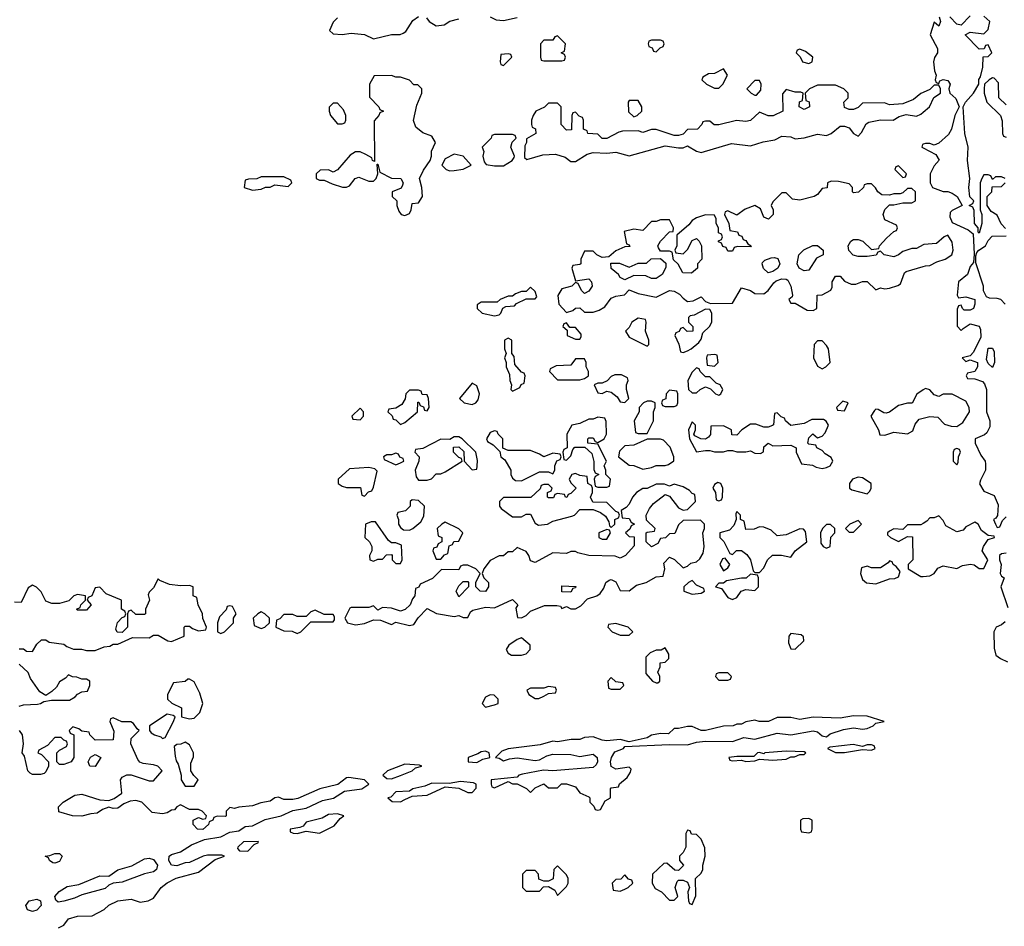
# Model space of a CAD drawing. Header units: inches. Extents: x 2601469 to 2753575, y 449403 to 582909.
# Tile 284 of 350: x 2655973 to 2660362, y 531537 to 535578. Entities that reach past the tile are written whole.
import ezdxf

# ---------------------------------------------------------------- set-up
doc = ezdxf.new("R2010")
doc.units = ezdxf.units.IN
doc.header["$MEASUREMENT"] = 0
doc.layers.add('C6553', color=7, linetype='Continuous')
doc.layers.add('C6563', color=7, linetype='Continuous')

msp = doc.modelspace()

# ---------------------------------------------------------------- linework, layer by layer
at = {"layer": 'C6553', "color": 4, "elevation": 12}
for points in [[(2657390, 535586), (2657370, 535566), (2657354, 535530), (2657370, 535514), (2657410, 535512), (2657450, 535518), (2657510, 535511.3), (2657550, 535492), (2657630, 535511.3), (2657668.4, 535511.6), (2657682, 535518), (2657694.6, 535525.4), (2657725.6, 535574.4), (2657750, 535592)], [(2657786, 535586), (2657798, 535570), (2657830, 535551), (2657864.7, 535555.3), (2657890, 535571.3), (2657930, 535581)], [(2658070, 535591), (2658097.3, 535577.3), (2658130, 535573.4), (2658190, 535587.3)], [(2660000, 535253), (2659990, 535248.7), (2659957.3, 535222.7), (2659910, 535202), (2659850, 535198), (2659827.3, 535207.3), (2659730, 535206), (2659710, 535186), (2659690, 535178), (2659670, 535178), (2659650, 535186), (2659646, 535210), (2659666, 535230), (2659666, 535250), (2659646, 535270), (2659610, 535286), (2659530, 535286), (2659494, 535270), (2659474, 535250), (2659478, 535218), (2659491.6, 535211.6), (2659494, 535190), (2659470, 535178), (2659448, 535190), (2659448.4, 535211.6), (2659462, 535218), (2659466, 535250), (2659455.3, 535255.3), (2659430, 535255.3), (2659390, 535266), (2659372.7, 535247.3), (2659374, 535170), (2659331, 535149), (2659308.9, 535148.9), (2659270, 535166), (2659230, 535129), (2659210, 535124), (2659168.9, 535128.9), (2659090, 535108.7), (2659068.9, 535108.9), (2659050, 535126), (2659030, 535126), (2659018, 535122), (2659014, 535110), (2658994, 535090), (2658950, 535088), (2658930, 535068), (2658910, 535062), (2658890, 535062), (2658810, 535088), (2658790, 535088), (2658750, 535075.3), (2658730, 535082), (2658659.6, 535080.4), (2658643.6, 535076.4), (2658590, 535048), (2658570, 535048), (2658550, 535068), (2658506, 535070), (2658502, 535082), (2658486, 535090), (2658486, 535130), (2658482, 535142), (2658467.3, 535147.3), (2658450, 535166), (2658438, 535162), (2658434, 535150), (2658432.7, 535087.3), (2658410, 535086), (2658386, 535110), (2658386, 535190), (2658370, 535206), (2658330, 535206), (2658311.6, 535188.4), (2658274, 535170), (2658262, 535150), (2658254, 535130), (2658254, 535110), (2658258, 535098), (2658271.6, 535091.6), (2658274, 535070), (2658232.7, 535047.3), (2658232, 535030), (2658224.7, 535015.3), (2658223.6, 534963.6), (2658234, 534954), (2658304.7, 534975.3), (2658362, 534978), (2658404.9, 534964.9), (2658430, 534946), (2658450, 534946), (2658502, 534978), (2658530, 534986), (2658590, 534982.8), (2658630, 534987.3), (2658690, 534971.3), (2658850, 535016), (2658910, 535006), (2658930, 535006), (2658950, 535016), (2658990, 534991), (2659010, 534986), (2659145.4, 535025.4), (2659230, 535014.8), (2659287.2, 535032.8), (2659338.4, 535041.6), (2659370, 535058), (2659410, 535056), (2659430, 535046.8), (2659470, 535050.8), (2659530, 535066.8), (2659570, 535061), (2659590, 535070.8), (2659630, 535103), (2659650, 535103.8), (2659670, 535096.3), (2659690, 535071), (2659710, 535058), (2659725.6, 535074.4), (2659746.3, 535113.7), (2659758.6, 535121.4), (2659810, 535131), (2659866, 535130), (2659894, 535146), (2659925.2, 535154.8), (2659970, 535148), (2659990, 535156), (2660000, 535164.8)], [(2660000, 535022.7), (2659998, 535022), (2659994, 535010), (2660000, 535006.8)], [(2660000, 534574.4), (2659970, 534558), (2659950, 534558), (2659910, 534544), (2659890.6, 534529.4), (2659870, 534521.2), (2659826, 534530), (2659810, 534546), (2659798, 534542), (2659791.1, 534528.9), (2659750, 534522), (2659710, 534522), (2659688.4, 534528.4), (2659668.4, 534548.4), (2659666, 534570), (2659678, 534590), (2659690, 534598), (2659710, 534598), (2659731, 534591), (2659770, 534554), (2659802, 534558), (2659806, 534570), (2659836.4, 534603.6), (2659870, 534634), (2659882, 534638), (2659886, 534650), (2659882, 534662), (2659830, 534686), (2659822, 534710), (2659829, 534731), (2659850, 534752), (2659870, 534752), (2659910, 534762), (2659950, 534762), (2659966, 534770), (2659966, 534810), (2659950, 534826), (2659930, 534826), (2659910, 534806), (2659898, 534802), (2659870, 534802), (2659850, 534795.3), (2659816.4, 534796.4), (2659798, 534810), (2659788.4, 534828.4), (2659770, 534846), (2659750, 534846), (2659738, 534842), (2659734, 534830), (2659711.6, 534808.4), (2659690, 534806), (2659686, 534810), (2659686, 534830), (2659670, 534846), (2659623.6, 534856.4), (2659590, 534858), (2659574, 534850), (2659572, 534828), (2659550, 534826), (2659530, 534798), (2659514, 534790), (2659450, 534774), (2659418, 534778), (2659390, 534806), (2659370, 534806), (2659330, 534766), (2659322, 534750), (2659332, 534730), (2659331.3, 534710), (2659311.1, 534688.9), (2659290, 534698), (2659275.3, 534735.3), (2659250, 534749), (2659206.4, 534733.6), (2659170, 534706), (2659130, 534726), (2659118, 534722), (2659114, 534710), (2659134, 534670), (2659138, 534638), (2659172.7, 534632.7), (2659178, 534618), (2659192.7, 534612.7), (2659198, 534598), (2659210, 534594), (2659218, 534578), (2659234, 534570), (2659230, 534566), (2659172.7, 534567.3), (2659158, 534562), (2659150, 534546), (2659130, 534546), (2659122, 534562), (2659107.3, 534567.3), (2659102, 534582), (2659087.3, 534587.3), (2659087.3, 534592.7), (2659102, 534598), (2659106, 534610), (2659102, 534622), (2659088, 534628), (2659088, 534650), (2659078, 534670), (2659078, 534690), (2659070, 534706), (2659030, 534708), (2658990, 534695.3), (2658970, 534682), (2658956.3, 534663.7), (2658902, 534618), (2658902, 534570), (2658894, 534550), (2658898, 534538), (2658930, 534534), (2658950, 534554), (2658970, 534594), (2658990, 534602), (2659002, 534590), (2659012, 534570), (2659014, 534510), (2658994, 534490), (2658994, 534470), (2658967.3, 534447.3), (2658928.9, 534448.9), (2658908.4, 534488.4), (2658887.3, 534507.3), (2658882, 534542), (2658870, 534546), (2658830, 534546), (2658820.4, 534560.4), (2658818, 534570), (2658828.9, 534591.1), (2658870, 534632), (2658886, 534634), (2658888, 534650), (2658870, 534686), (2658830, 534686), (2658810, 534678), (2658790, 534678), (2658750, 534638), (2658710, 534644), (2658666.8, 534633.2), (2658678, 534578), (2658690, 534574), (2658692.7, 534567.3), (2658670, 534566), (2658630, 534548), (2658599.6, 534520.4), (2658570, 534518), (2658546, 534530), (2658530, 534546), (2658490, 534546), (2658474, 534510), (2658474, 534490), (2658470, 534486), (2658438, 534482), (2658434, 534470), (2658450, 534414), (2658510, 534422), (2658522, 534410), (2658524.7, 534390), (2658510, 534368), (2658490, 534358), (2658478, 534370), (2658462, 534402), (2658450, 534406), (2658434, 534390), (2658390, 534378), (2658371.1, 534348.9), (2658376, 534310), (2658410, 534272), (2658439, 534281), (2658450, 534291.3), (2658470, 534294), (2658490, 534274), (2658530, 534274), (2658556.4, 534283.6), (2658582, 534298), (2658610, 534336), (2658630, 534344.9), (2658668.9, 534351.1), (2658690, 534374), (2658730, 534358), (2658810, 534341), (2658870, 534371.3), (2658890, 534367.7), (2658914.6, 534354.6), (2658930, 534336), (2658950, 534322), (2658974.6, 534325.4), (2659010, 534342), (2659030, 534322), (2659052.7, 534312.7), (2659150, 534314), (2659190, 534382), (2659230, 534371.3), (2659250, 534358), (2659290, 534356), (2659310, 534371.3), (2659334.5, 534405.5), (2659345.6, 534414.4), (2659370, 534422.8), (2659390, 534421), (2659396.3, 534416.3), (2659410.5, 534390.5), (2659418, 534350), (2659416.9, 534343.1), (2659402, 534330), (2659410, 534314), (2659430, 534314), (2659483.6, 534283.6), (2659510, 534282), (2659526, 534290), (2659528, 534350), (2659550, 534352), (2659588.4, 534371.6), (2659594.6, 534385.4), (2659595.3, 534410), (2659610, 534434), (2659630, 534434), (2659650, 534412), (2659679.6, 534399.6), (2659700.4, 534399.6), (2659730, 534411.3), (2659751, 534411), (2659790, 534374), (2659810, 534382), (2659830, 534378), (2659850, 534381), (2659887.2, 534392.8), (2659898.9, 534401.1), (2659917.2, 534450), (2659923.9, 534456.1), (2660000, 534478.1)], [(2660000, 533927.3), (2659971.6, 533908.4), (2659951.6, 533868.4), (2659930, 533868.7), (2659890, 533858), (2659850, 533828.7), (2659835.3, 533824.7), (2659825.6, 533825.6), (2659800.4, 533840.4), (2659790, 533842), (2659784, 533836), (2659767.3, 533810), (2659800.5, 533750), (2659807.7, 533727.7), (2659830, 533726), (2659870, 533738.8), (2659930, 533732), (2659954, 533746), (2659964.7, 533775.3), (2659983.2, 533796.8), (2660000, 533801)], [(2660000, 533332.4), (2659990, 533326), (2659930, 533326), (2659910, 533306), (2659870, 533308), (2659850, 533298), (2659842, 533290), (2659842, 533282), (2659854, 533270), (2659890, 533252), (2659930, 533274), (2659952.7, 533272.7), (2659954, 533170), (2659934, 533150), (2659934, 533130), (2659990, 533096), (2660000, 533096.7)], [(2655970, 532774), (2655990, 532774), (2656003.6, 532763.6), (2656030, 532762), (2656050, 532794), (2656070, 532814), (2656090, 532814), (2656103.6, 532803.6), (2656170, 532794), (2656183.6, 532783.6), (2656212.7, 532772.7), (2656248.4, 532771.6), (2656270, 532766), (2656310, 532766.8), (2656350, 532782), (2656374.6, 532785.4), (2656390, 532794), (2656410, 532794), (2656476.4, 532823.6), (2656550, 532822), (2656570, 532834), (2656590, 532834), (2656634, 532810), (2656650, 532806), (2656706, 532830), (2656706, 532870), (2656710, 532874), (2656730, 532874), (2656743.6, 532863.6), (2656770, 532854), (2656802, 532858), (2656806, 532870), (2656788.7, 532908.7), (2656788, 532930), (2656768, 532970), (2656762, 533002), (2656746, 533010), (2656746, 533050), (2656730, 533055.3), (2656690, 533054), (2656640.9, 533060.9), (2656598, 533078), (2656590, 533086), (2656570, 533046), (2656550, 533026), (2656545.4, 533014.6), (2656552, 532990), (2656534, 532950), (2656534, 532930), (2656530, 532926), (2656490, 532926), (2656470, 532946), (2656458, 532942), (2656454, 532930), (2656454, 532870), (2656430, 532846), (2656407.3, 532847.3), (2656402, 532862), (2656409.1, 532890.9), (2656430, 532914), (2656442, 532918), (2656446, 532930), (2656442, 532942), (2656426, 532950), (2656426, 532990), (2656359, 533019), (2656330, 533048), (2656310, 533046), (2656294, 533010), (2656278, 533002), (2656274, 532990), (2656292, 532970), (2656270, 532946), (2656230, 532946), (2656226, 532950), (2656242, 532958), (2656246, 532970), (2656266, 532990), (2656266, 533010), (2656230, 533015.3), (2656214, 533010), (2656192, 532988), (2656150, 532975.3), (2656116.4, 532976.4), (2656090, 532986), (2656068.4, 533028.4), (2656048.4, 533048.4), (2656030, 533058), (2656010, 533046), (2655979.6, 532980.4), (2655950, 532982)], [(2655970, 532518.8), (2655990, 532524), (2656052.5, 532527.5), (2656066, 532530), (2656080.4, 532539.6), (2656114.6, 532545.4), (2656195.5, 532544.5), (2656220.4, 532559.6), (2656230, 532572), (2656250, 532582), (2656275.3, 532584.7), (2656286, 532610), (2656286, 532630), (2656270, 532638), (2656250, 532638), (2656227.3, 532647.3), (2656208.4, 532648.4), (2656190, 532658), (2656176.9, 532643.1), (2656150, 532626), (2656136.9, 532603.1), (2656116.9, 532583.1), (2656090, 532566), (2656062, 532582), (2656021.2, 532641.2), (2656010, 532668), (2655970, 532706)], [(2656146, 531530), (2656170, 531542), (2656190, 531571), (2656230, 531582), (2656296.4, 531583.6), (2656350, 531612), (2656370, 531631.3), (2656410, 531651), (2656470, 531658), (2656510, 531644.7), (2656546, 531650), (2656570, 531662), (2656604, 531710), (2656630, 531731), (2656670, 531751.3), (2656770, 531778), (2656844.7, 531835.3), (2656886, 531850), (2656874.6, 531854.6), (2656810, 531854.7), (2656791.3, 531850), (2656730, 531820.7), (2656710, 531819.6), (2656673.4, 531806.6), (2656649.3, 531810), (2656638.4, 531830), (2656639.5, 531850), (2656650, 531857), (2656690, 531868.2), (2656739.5, 531900.5), (2656796.6, 531923.4), (2656870, 531936.3), (2656910, 531957.3), (2656950, 531962.8), (2656978, 531982), (2657010, 531985.5), (2657067.2, 532012.8), (2657139, 532030), (2657190, 532052.7), (2657250, 532063.8), (2657322.6, 532097.4), (2657372, 532108), (2657421, 532139), (2657498, 532150), (2657529, 532170), (2657509.3, 532189.3), (2657439.6, 532200.4), (2657430, 532198), (2657390.8, 532169.2), (2657311, 532150), (2657212.8, 532107.2), (2657190, 532102), (2657150, 532102.7), (2657126.8, 532113.2), (2657110, 532109), (2657090, 532095.3), (2657047.3, 532087.3), (2657010, 532074), (2656950, 532068.7), (2656930, 532062), (2656910, 532066), (2656894, 532050), (2656894, 532030), (2656890, 532026), (2656852.7, 532027.3), (2656838, 532022), (2656834, 532010), (2656818, 532002), (2656814, 531990), (2656790, 531969), (2656766, 531970), (2656746, 531990), (2656746, 532010), (2656770, 532022), (2656790, 532014), (2656802, 532018), (2656806, 532030), (2656786, 532050), (2656770, 532058), (2656730, 532058), (2656690, 532078), (2656674, 532070), (2656663.6, 532056.4), (2656650, 532054), (2656630, 532042), (2656610, 532039), (2656564, 532044), (2656518, 532090), (2656490, 532098), (2656465.4, 532094.6), (2656436.9, 532083.1), (2656410, 532064), (2656390, 532062), (2656370, 532068.7), (2656342, 532058), (2656318.8, 532041.2), (2656290, 532039), (2656250, 532028), (2656208.9, 532028.9), (2656147.3, 532047.3), (2656146, 532070), (2656166, 532090), (2656218, 532122), (2656250, 532126), (2656330, 532101), (2656370, 532098), (2656394, 532106), (2656428.7, 532130), (2656422, 532190), (2656430, 532202), (2656450, 532212), (2656470, 532212), (2656550, 532184.7), (2656570, 532184.7), (2656608, 532230), (2656588, 532250), (2656570, 532257.2), (2656523.1, 532263.1), (2656508.7, 532268.7), (2656500.2, 532280.2), (2656468, 532350), (2656470, 532374), (2656506, 532410), (2656496.4, 532416.4), (2656480.4, 532440.4), (2656468.4, 532448.4), (2656428.4, 532448.4), (2656390, 532466), (2656378, 532462), (2656374, 532450), (2656392.7, 532407.3), (2656390, 532368), (2656310, 532366), (2656286, 532390), (2656282, 532402), (2656250, 532406), (2656236.4, 532416.4), (2656210, 532426), (2656194, 532410), (2656198, 532398), (2656214, 532390), (2656214, 532290), (2656202, 532270), (2656170, 532258), (2656150, 532258), (2656138, 532270), (2656138, 532310), (2656150, 532322), (2656182, 532338), (2656186, 532350), (2656182, 532362), (2656170, 532366), (2656158, 532378), (2656130, 532378), (2656096.9, 532343.1), (2656058, 532322), (2656054, 532310), (2656070, 532302), (2656102, 532270), (2656102, 532250), (2656090, 532226), (2656082, 532218), (2656066.4, 532213.6), (2656030, 532213.2), (2656019.3, 532219.3), (2656009.5, 532229.5), (2655994.6, 532294.6), (2655984, 532310), (2655989.2, 532350.8), (2655986, 532390), (2655972.7, 532410)]]:
    msp.add_lwpolyline(points, dxfattribs=at)
for points in [[(2658370, 535506), (2658358, 535502), (2658350, 535486), (2658310, 535486), (2658294, 535470), (2658294, 535410), (2658298, 535398), (2658310, 535394), (2658390, 535394), (2658402, 535398), (2658406, 535410), (2658402, 535422), (2658386, 535430), (2658402, 535438), (2658406, 535470)], [(2658830, 535486), (2658790, 535486), (2658778, 535482), (2658774, 535470), (2658778, 535458), (2658792.7, 535452.7), (2658798, 535438), (2658810, 535434), (2658827.3, 535452.7), (2658842, 535458), (2658846, 535470), (2658842, 535482)], [(2658150, 535426), (2658118, 535422), (2658114, 535390), (2658118, 535378), (2658130, 535374), (2658166, 535410), (2658162, 535422)], [(2659450, 535446), (2659438, 535442), (2659434, 535430), (2659452, 535412), (2659462, 535390), (2659490, 535382), (2659506, 535390), (2659508, 535410), (2659476.4, 535436.4)], [(2659110, 535358), (2659070, 535338), (2659043.6, 535336.4), (2659018, 535322), (2659014, 535310), (2659034, 535290), (2659058, 535278), (2659070, 535272), (2659090, 535272), (2659108, 535290), (2659128, 535330)], [(2657630, 535328.7), (2657552.7, 535327.3), (2657532, 535290), (2657532.7, 535232.7), (2657574, 535190), (2657578, 535178), (2657594, 535170), (2657578, 535162), (2657574, 535150), (2657552.7, 535127.3), (2657554, 534946), (2657546, 534950), (2657542, 534962), (2657516.4, 534976.4), (2657490, 534988), (2657470, 534988), (2657445.4, 534974.6), (2657390, 534908), (2657370, 534898), (2657350, 534908), (2657312.7, 534907.3), (2657294, 534890), (2657294, 534870), (2657310, 534862), (2657330, 534862), (2657365.4, 534845.4), (2657411.6, 534831.6), (2657430, 534831.3), (2657443.1, 534836.9), (2657468, 534870), (2657484.7, 534875.3), (2657530, 534858), (2657550, 534858), (2657562, 534870), (2657568.7, 534890), (2657566, 534934), (2657570, 534934), (2657578, 534898), (2657630, 534871.3), (2657672, 534870), (2657682, 534850), (2657679.6, 534840.4), (2657672.7, 534827.3), (2657634, 534810), (2657634, 534790), (2657654, 534770), (2657654, 534750), (2657663.6, 534723.6), (2657674, 534710), (2657690, 534704.7), (2657710, 534714), (2657718, 534730), (2657722, 534758), (2657750, 534762), (2657768, 534790), (2657766, 534830), (2657755.3, 534870), (2657772.5, 534907.5), (2657802, 534950), (2657808.7, 534970), (2657808.9, 534991.1), (2657826, 535030), (2657810, 535058), (2657770, 535074), (2657739, 535099), (2657729.1, 535129.1), (2657743.1, 535196.9), (2657766, 535250), (2657766, 535270), (2657747.3, 535287.3), (2657730, 535288), (2657710, 535308), (2657670, 535322), (2657650, 535322)], [(2659270, 535306), (2659250, 535306), (2659214, 535270), (2659234, 535250), (2659250, 535242), (2659258, 535242), (2659276.4, 535263.6), (2659278, 535290)], [(2657390, 535206), (2657370, 535206), (2657352.7, 535187.3), (2657352, 535170), (2657358, 535150), (2657390, 535114), (2657410, 535114), (2657422, 535118), (2657426, 535130), (2657426, 535150), (2657416.4, 535176.4)], [(2658730, 535218), (2658690, 535218), (2658684.7, 535210), (2658687.1, 535167.1), (2658710, 535144.7), (2658726, 535150), (2658746, 535170), (2658746, 535190)], [(2658170, 535066), (2658090, 535066), (2658078, 535062), (2658074, 535050), (2658034, 535010), (2658042, 534990), (2658038, 534970), (2658043.6, 534943.6), (2658052.7, 534932.7), (2658090, 534926), (2658130, 534926), (2658168, 534950), (2658176.4, 534963.6), (2658178, 534970), (2658162, 535010), (2658168, 535032), (2658186, 535050), (2658182, 535062)], [(2657910, 534978), (2657870, 534958), (2657854, 534930), (2657874, 534910), (2657890, 534904.7), (2657910, 534906), (2657950, 534912), (2657986, 534930), (2657950, 534968.7)], [(2659890, 534926), (2659878, 534922), (2659874, 534910), (2659910, 534874), (2659922, 534878), (2659926, 534890)], [(2657150, 534878), (2657050, 534878), (2657030, 534868), (2656992.7, 534867.3), (2656978, 534862), (2656974, 534830), (2657010, 534818), (2657050, 534822), (2657068.4, 534831.6), (2657090, 534832), (2657110, 534842), (2657170, 534834), (2657186, 534850), (2657182, 534862)], [(2659470, 534459), (2659448, 534470), (2659438, 534490), (2659446, 534530), (2659468.4, 534551.6), (2659508.4, 534571.6), (2659530, 534572), (2659554, 534550), (2659554, 534530), (2659525.4, 534514.6), (2659490, 534462)], [(2658790, 534424), (2658763.6, 534436.4), (2658710, 534438), (2658670, 534418), (2658650, 534428.7), (2658642, 534442), (2658608.9, 534468.9), (2658608, 534492), (2658647.3, 534492.7), (2658690, 534474), (2658730, 534492), (2658767.3, 534492.7), (2658788.4, 534511.6), (2658830, 534514), (2658852.7, 534492.7), (2658852.7, 534472.7), (2658837.3, 534442.7), (2658810, 534424)], [(2659310, 534449), (2659289.1, 534469.1), (2659282, 534490), (2659284, 534496), (2659294.6, 534505.4), (2659323.1, 534516.9), (2659338, 534518), (2659352.7, 534512.7), (2659362, 534490), (2659352, 534470), (2659330, 534455.3)], [(2658250, 534386), (2658230, 534366), (2658210, 534366), (2658183.6, 534356.4), (2658170, 534346), (2658150, 534346), (2658114, 534330), (2658102, 534318), (2658030, 534318), (2658012.7, 534307.3), (2658012, 534290), (2658034, 534270), (2658090, 534258), (2658110, 534262), (2658118, 534270), (2658127.3, 534292.7), (2658140.4, 534299.6), (2658178, 534302), (2658187.3, 534312.7), (2658230, 534334), (2658270, 534334), (2658278, 534342), (2658270, 534366)], [(2659030, 534288), (2658979.6, 534260.4), (2658962, 534258), (2658954, 534250), (2658954, 534230), (2658974, 534210), (2658974, 534190), (2658948, 534188), (2658930, 534206), (2658918, 534202), (2658912.7, 534187.3), (2658898, 534182), (2658894, 534170), (2658911.6, 534131.6), (2658918, 534098), (2658930, 534094), (2658950, 534102), (2658966, 534110), (2659000.4, 534139.6), (2659010, 534154), (2659018, 534182), (2659048, 534210), (2659058, 534230), (2659058, 534270), (2659050, 534286)], [(2658730, 534248), (2658702, 534230), (2658690, 534206), (2658674, 534190), (2658690, 534162), (2658770, 534122), (2658778, 534130), (2658778, 534150), (2658762, 534190), (2658766, 534230), (2658762, 534242)], [(2658410, 534226), (2658398, 534222), (2658394, 534210), (2658414, 534194), (2658414, 534170), (2658450, 534154), (2658470, 534154), (2658476.4, 534163.6), (2658476.4, 534176.4), (2658450, 534206), (2658426, 534206)], [(2658150, 534158), (2658134, 534150), (2658134, 534110), (2658142, 534090), (2658134, 534070), (2658142, 534050), (2658142, 534030), (2658156.9, 533996.9), (2658158, 533970), (2658164.7, 533950), (2658162, 533930), (2658170, 533922), (2658202, 533938), (2658208, 533952), (2658222, 533958), (2658226, 533990), (2658222, 534002), (2658210, 534006), (2658180.4, 534040.4), (2658176.4, 534076.4), (2658166, 534090), (2658166, 534150)], [(2659550, 534146), (2659530, 534146), (2659514, 534130), (2659512, 534070), (2659530, 534034), (2659550, 534022), (2659566, 534030), (2659586, 534050), (2659578, 534110), (2659570, 534126)], [(2658490, 534066), (2658450, 534066), (2658430, 534038), (2658364.7, 534035.3), (2658338, 534022), (2658334, 534010), (2658370, 533972), (2658470, 533972), (2658490, 533978), (2658508, 533990), (2658508, 534010), (2658498, 534030), (2658498, 534050)], [(2659070, 534086), (2659038, 534082), (2659034, 534070), (2659038, 534038), (2659070, 534034), (2659086, 534050), (2659082, 534082)], [(2658990, 534026), (2658970, 534006), (2658952, 533970), (2658954, 533930), (2658970, 533914), (2658990, 533914), (2659006, 533930), (2659030, 533942), (2659052.7, 533932.7), (2659074, 533910), (2659090, 533904.7), (2659098, 533910), (2659108, 533930), (2659095.3, 533950), (2659078, 533958), (2659050, 533986), (2659030, 533986), (2659006, 534010), (2659002, 534022)], [(2658655.3, 533995.3), (2658625.4, 533994.6), (2658610, 533988), (2658591.3, 533968.7), (2658570, 533958), (2658550, 533958), (2658534, 533950), (2658550, 533914), (2658570, 533912), (2658590, 533922), (2658610, 533918), (2658636.9, 533896.9), (2658650, 533874), (2658670, 533872), (2658688, 533890), (2658678, 533930), (2658678, 533950), (2658686, 533970), (2658682, 533982)], [(2657990, 533958), (2657934, 533890), (2657954, 533870), (2657990, 533862), (2658006, 533870), (2658016.4, 533883.6), (2658022, 533910), (2658010, 533946)], [(2657750, 533926), (2657710, 533926), (2657694, 533910), (2657691.6, 533888.4), (2657676.9, 533863.1), (2657650, 533846), (2657618, 533842), (2657614, 533830), (2657632.7, 533812.7), (2657638, 533798), (2657650, 533794), (2657670, 533774), (2657690, 533782), (2657746, 533830), (2657747.3, 533872.7), (2657752.7, 533872.7), (2657758, 533858), (2657772.7, 533852.7), (2657778, 533838), (2657790, 533834), (2657798, 533850), (2657795.3, 533890), (2657790, 533906), (2657767.3, 533907.3), (2657762, 533922)], [(2658870, 533926), (2658854, 533910), (2658852.7, 533887.3), (2658838, 533882), (2658834, 533870), (2658838, 533858), (2658850, 533854), (2658890, 533854), (2658902, 533858), (2658906, 533870), (2658906, 533910), (2658902, 533922)], [(2657490, 533846), (2657454, 533810), (2657458, 533798), (2657490, 533794), (2657506, 533810), (2657506, 533830)], [(2658790, 533878), (2658770, 533878), (2658754, 533870), (2658734, 533850), (2658734, 533830), (2658712, 533790), (2658718, 533738), (2658730, 533734), (2658770, 533734), (2658798, 533790), (2658798, 533830), (2658806, 533850), (2658806, 533870)], [(2659642, 533878), (2659614, 533850), (2659618, 533838), (2659650, 533834), (2659666, 533870)], [(2658550, 533806), (2658530, 533798), (2658510, 533798), (2658470, 533778), (2658434, 533770), (2658412, 533730), (2658414, 533670), (2658398, 533662), (2658394, 533650), (2658398, 533618), (2658410, 533614), (2658430, 533634), (2658438, 533662), (2658448, 533672), (2658492.7, 533672.7), (2658524, 533644), (2658531.6, 533608.4), (2658532.7, 533572.7), (2658538, 533558), (2658554, 533550), (2658538, 533542), (2658534, 533530), (2658538, 533498), (2658550, 533494), (2658590, 533494), (2658602, 533498), (2658606, 533530), (2658586, 533550), (2658586, 533570), (2658578, 533590), (2658588, 533610), (2658550, 533686), (2658506, 533690), (2658506, 533710), (2658510, 533714), (2658530, 533714), (2658538, 533698), (2658550, 533694), (2658578, 533710), (2658588, 533730), (2658587.3, 533787.3), (2658582, 533802)], [(2659350, 533826), (2659338, 533822), (2659332.7, 533772.7), (2659328.4, 533768.4), (2659310, 533762), (2659290, 533762), (2659254.6, 533774.6), (2659230, 533775.3), (2659192, 533750), (2659170, 533726), (2659147.3, 533727.3), (2659146, 533750), (2659110, 533768), (2659054, 533766), (2659051.6, 533728.4), (2659043.6, 533716.4), (2659030, 533708), (2659008.9, 533708.9), (2658983.1, 533723.1), (2658978, 533730), (2658986, 533750), (2658986, 533770), (2658970, 533786), (2658954, 533750), (2658958, 533710), (2658990, 533651.3), (2659030, 533658), (2659050, 533658), (2659070, 533651.3), (2659110, 533651.3), (2659130, 533658), (2659150, 533658), (2659170, 533651.3), (2659210, 533651.3), (2659230, 533656), (2659250, 533646), (2659275.3, 533644.7), (2659288, 533652), (2659290, 533674), (2659309, 533691), (2659330, 533678), (2659410, 533682), (2659434, 533670), (2659434, 533650), (2659458, 533598), (2659507.3, 533592.7), (2659523.6, 533583.6), (2659550, 533578), (2659570, 533582), (2659586, 533590), (2659598, 533610), (2659590, 533626), (2659563.1, 533643.1), (2659550, 533658), (2659526, 533670), (2659522, 533682), (2659490, 533686), (2659486, 533690), (2659490, 533714), (2659508.4, 533731.6), (2659530, 533714), (2659550, 533722), (2659563.1, 533736.9), (2659578, 533770), (2659568.4, 533788.4), (2659555.3, 533795.3), (2659504.7, 533795.3), (2659470, 533778), (2659410, 533769), (2659386, 533790), (2659382, 533802), (2659367.3, 533807.3)], [(2657930, 533718), (2657910, 533718), (2657890, 533706), (2657850, 533708), (2657770, 533666), (2657738, 533662), (2657734, 533650), (2657754, 533630), (2657752, 533610), (2657736, 533570), (2657739.8, 533539.8), (2657750, 533524.7), (2657790, 533524.7), (2657808.4, 533531.6), (2657830, 533554), (2657850, 533554), (2657870, 533562), (2657946, 533610), (2657942, 533622), (2657930, 533626), (2657906, 533650), (2657907.3, 533672.7), (2657930, 533674), (2657952.7, 533652.7), (2657954, 533610), (2657990, 533572), (2658010, 533574), (2658012.9, 533587.1), (2658013.2, 533613.2), (2658006, 533650), (2657946, 533710)], [(2658090, 533746), (2658070, 533738), (2658054, 533710), (2658058, 533698), (2658083.6, 533683.6), (2658112.7, 533652.7), (2658118, 533630), (2658135.3, 533615.3), (2658162, 533570), (2658162, 533550), (2658170, 533534), (2658183.6, 533523.6), (2658210, 533522), (2658290, 533562), (2658330, 533562), (2658350, 533554), (2658358, 533570), (2658358, 533590), (2658368, 533612), (2658382, 533618), (2658386, 533630), (2658382, 533642), (2658350, 533646), (2658310, 533628.7), (2658290, 533642), (2658250, 533658), (2658150, 533658), (2658127.3, 533667.3), (2658126, 533710), (2658106, 533730), (2658102, 533742)], [(2658830, 533708.7), (2658770, 533708), (2658710, 533682), (2658670, 533678), (2658646, 533654), (2658642, 533630), (2658690, 533592), (2658710, 533591.3), (2658750, 533574.8), (2658790, 533582), (2658810, 533591.3), (2658850, 533591), (2658864.7, 533595.3), (2658888.7, 533611.3), (2658889, 533630), (2658872.9, 533672.9), (2658843.1, 533703.1)], [(2657650, 533646), (2657630, 533638), (2657610, 533638), (2657594, 533630), (2657598, 533618), (2657650, 533594), (2657670, 533602), (2657686, 533610), (2657682, 533622), (2657667.3, 533627.3), (2657662, 533642)], [(2657530, 533582), (2657443.6, 533576.4), (2657392, 533530), (2657392, 533510), (2657410, 533498), (2657430, 533492), (2657492.7, 533492.7), (2657498, 533458), (2657510, 533454), (2657527.3, 533472.7), (2657542, 533478), (2657550, 533494), (2657566, 533566), (2657556.4, 533576.4)], [(2658450, 533555.3), (2658434, 533550), (2658422, 533530), (2658430, 533514), (2658454, 533490), (2658430, 533466), (2658418, 533462), (2658412, 533448), (2658406, 533450), (2658402, 533462), (2658370, 533466), (2658358, 533462), (2658352.7, 533447.3), (2658330, 533446), (2658326, 533450), (2658326, 533470), (2658342, 533478), (2658346, 533490), (2658330, 533506), (2658310, 533506), (2658298, 533502), (2658292.7, 533487.3), (2658251.6, 533448.4), (2658130, 533448), (2658112, 533430), (2658112, 533410), (2658119.6, 533399.6), (2658170, 533362), (2658210, 533362), (2658230, 533374), (2658250, 533374), (2658270, 533334), (2658285.4, 533325.4), (2658326, 533330), (2658350, 533342), (2658434.6, 533365.4), (2658446, 533370), (2658470, 533394), (2658530, 533394), (2658562, 533382), (2658584.7, 533364.7), (2658599.6, 533339.6), (2658602, 533322), (2658610, 533314), (2658626, 533330), (2658626, 533350), (2658642, 533358), (2658646, 533370), (2658642, 533382), (2658630, 533386), (2658590, 533426), (2658527.3, 533427.3), (2658518, 533450), (2658526, 533470), (2658526, 533490), (2658522, 533502), (2658506, 533510), (2658502, 533542), (2658470, 533546)], [(2659710, 533539), (2659684.7, 533530), (2659671.3, 533510), (2659672, 533490), (2659682.8, 533482.8), (2659750, 533464.7), (2659763.1, 533476.9), (2659768.7, 533490), (2659768, 533510), (2659730, 533535.3)], [(2658890, 533508), (2658870, 533498), (2658847.3, 533507.3), (2658810, 533508), (2658770, 533488), (2658750, 533488), (2658722, 533470), (2658704.7, 533450), (2658690, 533418), (2658676.9, 533403.1), (2658654, 533390), (2658658, 533358), (2658690, 533354), (2658698, 533338), (2658714, 533330), (2658698, 533322), (2658692.7, 533307.3), (2658674, 533290), (2658690, 533274), (2658712.7, 533272.7), (2658712.7, 533232.7), (2658674, 533190), (2658650, 533178), (2658627.3, 533187.3), (2658510, 533189), (2658461.2, 533201.2), (2658450, 533208), (2658430, 533208), (2658410, 533198), (2658350, 533202), (2658270, 533158), (2658250, 533166), (2658242, 533190), (2658230, 533208), (2658190, 533226), (2658170, 533206), (2658150, 533206), (2658130, 533188), (2658110, 533188), (2658070, 533168), (2658042, 533130), (2658034, 533110), (2658042, 533090), (2658062, 533070), (2658062, 533050), (2658050, 533028.7), (2658026, 533030), (2658006, 533050), (2658006, 533070), (2658026, 533110), (2658006, 533130), (2657990, 533138), (2657970, 533146), (2657950, 533146), (2657938, 533142), (2657930, 533126), (2657852.7, 533127.3), (2657812.7, 533087.3), (2657758, 533062), (2657752, 533048), (2657738, 533042), (2657734, 533010), (2657723.6, 532996.4), (2657714, 532970), (2657691.6, 532948.4), (2657670, 532942), (2657630, 532955.3), (2657590, 532958), (2657570, 532946), (2657550, 532966), (2657530, 532958), (2657450, 532958), (2657444.7, 532955.3), (2657422, 532910), (2657434, 532890), (2657470, 532881), (2657510, 532886), (2657550, 532902.8), (2657581, 532901), (2657630, 532882), (2657650, 532892), (2657710, 532878), (2657730, 532882), (2657748.7, 532911.3), (2657790, 532954), (2657831.3, 532931.3), (2657910, 532918), (2657930, 532922), (2657950, 532914), (2657970, 532914), (2657982, 532938), (2657993.6, 532946.4), (2658050, 532958.8), (2658090, 532956), (2658170, 532994), (2658194, 532970), (2658184.7, 532955.3), (2658192.7, 532912.7), (2658210, 532912), (2658230, 532922), (2658250, 532942), (2658312.7, 532967.3), (2658366.8, 532966.8), (2658383.6, 532963.6), (2658390, 532954), (2658410, 532962), (2658430, 532952), (2658450, 532952), (2658474.6, 532965.4), (2658504, 532996), (2658546, 533010), (2658560.4, 533019.6), (2658576.4, 533043.6), (2658586, 533070), (2658600.4, 533079.6), (2658610, 533082), (2658630, 533072), (2658650, 533034), (2658690, 533032), (2658722, 533058), (2658766, 533070), (2658810, 533094), (2658842, 533098), (2658848, 533130), (2658844, 533156), (2658870, 533182), (2658891.1, 533171.1), (2658930, 533134), (2658950, 533142), (2658964.7, 533155.3), (2658990, 533162), (2659004.7, 533175.3), (2659020.2, 533199.8), (2659024, 533230), (2659018, 533290), (2659026, 533310), (2659026, 533330), (2659007.3, 533347.3), (2658930, 533346), (2658910, 533326), (2658892.7, 533287.3), (2658870, 533286), (2658851.6, 533268.4), (2658830, 533266), (2658816.9, 533243.1), (2658790, 533228), (2658766, 533250), (2658766, 533290), (2658770, 533294), (2658802, 533298), (2658806, 533310), (2658767.3, 533347.3), (2658766, 533370), (2658780.2, 533399.8), (2658798, 533422), (2658850, 533462), (2658870, 533454), (2658910, 533402), (2658930, 533392), (2658950, 533394), (2658986, 533430), (2658982, 533462), (2658970, 533466), (2658959, 533479), (2658930, 533495.3)], [(2659084.7, 533515.3), (2659070, 533506), (2659062, 533490), (2659074, 533470), (2659078, 533438), (2659090, 533434), (2659102, 533438), (2659106, 533450), (2659108, 533490), (2659098, 533510)], [(2657722, 533438), (2657714, 533430), (2657714, 533410), (2657692, 533388), (2657658, 533382), (2657654, 533370), (2657662, 533350), (2657662, 533330), (2657670, 533314), (2657683.6, 533303.6), (2657710, 533302), (2657726, 533310), (2657760.4, 533339.6), (2657774.6, 533365.4), (2657778, 533410), (2657750, 533435.3)], [(2659170, 533386), (2659164.7, 533375.3), (2659166, 533350), (2659156, 533324), (2659137.3, 533302.7), (2659094, 533290), (2659094, 533270), (2659111.6, 533251.6), (2659138, 533198), (2659150, 533194), (2659168.4, 533211.6), (2659190, 533212), (2659214.8, 533194.8), (2659231, 533171), (2659242, 533122), (2659250, 533114), (2659270, 533114), (2659290, 533134), (2659306, 533170), (2659328.4, 533191.6), (2659368.4, 533191.6), (2659410, 533182), (2659429.3, 533210.7), (2659482, 533250), (2659476.4, 533296.4), (2659467.3, 533307.3), (2659450, 533308), (2659390, 533282), (2659350, 533278), (2659323.1, 533303.1), (2659290, 533315.3), (2659270, 533318), (2659247.3, 533307.3), (2659210, 533306), (2659202, 533342), (2659186, 533350), (2659186, 533370)], [(2657539.6, 533340.4), (2657514, 533330), (2657512, 533270), (2657532, 533250), (2657542, 533230), (2657542, 533210), (2657532, 533190), (2657534, 533170), (2657550, 533164.7), (2657570, 533174), (2657590, 533174), (2657607.3, 533192.7), (2657630, 533194), (2657634, 533190), (2657634, 533170), (2657650, 533154), (2657670, 533154), (2657678, 533170), (2657675.3, 533235.3), (2657650, 533246), (2657630, 533246), (2657616.4, 533256.4), (2657559, 533339)], [(2657870, 533338), (2657854, 533330), (2657834, 533310), (2657838, 533278), (2657854, 533270), (2657854, 533250), (2657838, 533242), (2657832.7, 533227.3), (2657818, 533222), (2657814, 533210), (2657830, 533174), (2657850, 533174), (2657867.3, 533192.7), (2657882, 533198), (2657887.3, 533232.7), (2657902, 533238), (2657908, 533252), (2657930, 533254), (2657948, 533290), (2657930, 533308)], [(2659570, 533328), (2659552, 533310), (2659542, 533290), (2659544.7, 533244.7), (2659554, 533230), (2659570, 533222), (2659586, 533230), (2659588.4, 533271.6), (2659606, 533290), (2659606, 533310), (2659587.3, 533327.3)], [(2659710, 533346), (2659674, 533330), (2659654, 533310), (2659670, 533294), (2659690, 533294), (2659726, 533330)], [(2658590, 533306), (2658554, 533290), (2658554, 533270), (2658570, 533262), (2658590, 533262), (2658606, 533290), (2658602, 533302)], [(2659118, 533178), (2659105.4, 533174.6), (2659094, 533150), (2659110, 533122), (2659130, 533134), (2659138, 533150)], [(2659850, 533166), (2659843.6, 533156.4), (2659810, 533135.3), (2659770, 533135.3), (2659750, 533142), (2659726, 533134), (2659721, 533110), (2659730, 533082), (2659747.5, 533067.5), (2659790, 533064), (2659850, 533086), (2659873.6, 533086.4), (2659890, 533094), (2659898, 533118), (2659880.4, 533140.4), (2659866, 533150), (2659862, 533162)], [(2659230, 533106), (2659211.6, 533088.4), (2659190, 533088.7), (2659123.6, 533076.4), (2659110, 533066), (2659090, 533066), (2659074, 533050), (2659102, 533042), (2659130, 533002), (2659150, 532994), (2659170, 533002), (2659189, 533031), (2659210, 533038), (2659250, 533034), (2659266, 533050), (2659266, 533090), (2659262, 533102)], [(2657930, 533006), (2657918, 533030), (2657930, 533054), (2657950, 533074), (2657970, 533074), (2657974, 533070), (2657974, 533050)], [(2658970, 533078), (2658954, 533070), (2658934, 533050), (2658934, 533030), (2658970, 533018), (2659010, 533022), (2659026, 533030), (2659022, 533042), (2658990, 533058)], [(2658430, 533026), (2658390, 533028), (2658390, 533054), (2658451.3, 533051.3), (2658450, 533046), (2658438, 533042)], [(2656910, 532966), (2656898, 532962), (2656892.7, 532947.3), (2656863.6, 532916.4), (2656854, 532890), (2656854, 532850), (2656870, 532842), (2656886, 532850), (2656926, 532890), (2656926, 532910), (2656938, 532930), (2656922, 532962)], [(2657050, 532938), (2657034, 532930), (2657014, 532910), (2657018, 532878), (2657050, 532864.7), (2657066, 532870), (2657086, 532890), (2657086, 532910), (2657066, 532930)], [(2657290, 532946), (2657270, 532938), (2657250, 532918), (2657210, 532918), (2657190, 532926), (2657150, 532926), (2657132.7, 532907.3), (2657118, 532902), (2657114, 532870), (2657150, 532854), (2657187.3, 532852.7), (2657210, 532842), (2657226, 532850), (2657270, 532894), (2657370, 532894), (2657376.4, 532903.6), (2657376.4, 532916.4), (2657370, 532926), (2657330, 532926)], [(2658630, 532886), (2658598, 532882), (2658594, 532870), (2658614, 532850), (2658650, 532834), (2658690, 532834), (2658706, 532850), (2658686, 532870)], [(2659410, 532842), (2659401, 532830), (2659400.7, 532800.7), (2659410, 532774), (2659430, 532772), (2659468, 532810), (2659467.3, 532827.3), (2659456.4, 532836.4)], [(2658210, 532822), (2658190, 532815.3), (2658154, 532790), (2658142, 532770), (2658150, 532754), (2658165.4, 532745.4), (2658210, 532744.7), (2658230, 532752), (2658248, 532770), (2658248, 532790)], [(2658850, 532778), (2658832, 532768), (2658810, 532768), (2658783.6, 532756.4), (2658763.6, 532736.4), (2658763.6, 532663.6), (2658794, 532630), (2658810, 532622), (2658818, 532622), (2658826, 532630), (2658826, 532650), (2658818, 532670), (2658827.3, 532692.7), (2658828.4, 532711.6), (2658850, 532714), (2658866, 532730), (2658866, 532750)], [(2659130, 532666), (2659090, 532666), (2659078, 532662), (2659074, 532650), (2659090, 532634), (2659130, 532634), (2659142, 532638), (2659146, 532650)], [(2656730, 532638), (2656722, 532638), (2656710, 532628), (2656658, 532622), (2656631.3, 532570), (2656632, 532550), (2656651.1, 532531.1), (2656694, 532510), (2656694, 532470), (2656730, 532461), (2656750, 532464.7), (2656775.3, 532490), (2656788.7, 532530), (2656776.5, 532576.5), (2656750, 532626)], [(2658610, 532646), (2658594, 532630), (2658598, 532598), (2658610, 532594), (2658650, 532594), (2658666, 532610), (2658662, 532622), (2658630, 532626)], [(2658330, 532606), (2658310, 532598), (2658250, 532598), (2658234, 532590), (2658242, 532570), (2658270, 532552), (2658287.3, 532552.7), (2658310, 532562), (2658330, 532574), (2658362, 532578), (2658366, 532590), (2658362, 532602)], [(2658070, 532568), (2658050, 532558), (2658034, 532530), (2658050, 532514), (2658090, 532524.7), (2658106, 532530), (2658106, 532550), (2658087.3, 532567.3)], [(2656630, 532482), (2656552, 532430), (2656552, 532410), (2656559.6, 532399.6), (2656574, 532390), (2656602, 532382), (2656610, 532374), (2656622, 532378), (2656658, 532450), (2656666, 532470), (2656656.4, 532476.4)], [(2659690, 532475.3), (2659630, 532465.2), (2659510, 532469.2), (2659450, 532459), (2659410, 532468), (2659350, 532468), (2659310.7, 532449.3), (2659269.3, 532449.3), (2659250, 532455.3), (2659210, 532448.7), (2659190, 532438), (2659170, 532438), (2659154, 532430), (2659110, 532428.7), (2659030, 532409.2), (2659010, 532409), (2658970, 532428), (2658950, 532428), (2658910, 532418), (2658890, 532418), (2658864.7, 532395.3), (2658830, 532396), (2658790, 532389.2), (2658770, 532377.2), (2658690, 532359), (2658649.3, 532369.3), (2658590, 532363.7), (2658570, 532366.6), (2658530, 532382), (2658490, 532378), (2658470, 532369.2), (2658430.9, 532369.1), (2658370, 532359), (2658350, 532362), (2658293.7, 532346.3), (2658150, 532328.7), (2658122, 532318), (2658094, 532290), (2658110, 532286.8), (2658130, 532274.8), (2658156.2, 532283.8), (2658190, 532287.4), (2658270, 532276.4), (2658290, 532279.3), (2658322.8, 532297.2), (2658350, 532304.6), (2658430, 532302.3), (2658470, 532293.7), (2658530, 532303.7), (2658546.4, 532290), (2658548.4, 532270), (2658543.1, 532256.9), (2658530, 532245.1), (2658350, 532229.2), (2658307.7, 532232.3), (2658214.5, 532214.5), (2658198, 532210), (2658190, 532202), (2658074, 532190), (2658074, 532170), (2658078, 532158), (2658090, 532154), (2658150, 532182), (2658170, 532172), (2658190, 532172), (2658231.6, 532151.6), (2658250, 532134), (2658270, 532154), (2658310, 532172), (2658330, 532154), (2658370, 532154), (2658388.4, 532171.6), (2658410, 532172), (2658450, 532158), (2658470, 532132), (2658510, 532114), (2658514, 532110), (2658514, 532090), (2658532.7, 532072.7), (2658538, 532058), (2658550, 532054), (2658562, 532058), (2658583.1, 532096.9), (2658606, 532110), (2658606, 532150), (2658610, 532154), (2658642, 532158), (2658647.3, 532172.7), (2658680.4, 532199.6), (2658696.4, 532223.6), (2658698, 532238), (2658690, 532246), (2658630, 532237.2), (2658609.3, 532249.3), (2658606.6, 532270), (2658611.2, 532290), (2658625.6, 532314.4), (2658664, 532330), (2658670, 532338), (2658868, 532348), (2658950, 532345.5), (2658990, 532357.1), (2659030, 532362), (2659150, 532361.1), (2659201.1, 532378.9), (2659250.5, 532370.5), (2659350, 532398.4), (2659410, 532390.5), (2659510, 532407.7), (2659530, 532404.4), (2659550, 532386), (2659570, 532381), (2659585.6, 532394.4), (2659645.8, 532414.2), (2659690, 532421.1), (2659730, 532415.5), (2659750, 532418), (2659777.2, 532430), (2659790, 532442.8), (2659826, 532450), (2659750, 532474)], [(2656710, 532358), (2656691.6, 532348.4), (2656672.7, 532347.3), (2656662, 532338), (2656665.4, 532294.6), (2656670, 532274), (2656679.6, 532259.6), (2656692, 532210), (2656692, 532190), (2656710, 532162), (2656750, 532162), (2656768, 532190), (2656748.7, 532208.7), (2656735.3, 532230), (2656736.4, 532263.6), (2656747.3, 532292.7), (2656748, 532310), (2656730, 532346)], [(2658050, 532318), (2658030, 532315.3), (2658014.8, 532305.2), (2657972, 532290), (2657972, 532270), (2658010, 532266.4), (2658038, 532282), (2658068, 532290), (2658066, 532310)], [(2659390, 532318), (2659294, 532310), (2659290, 532306), (2659270, 532312.3), (2659262, 532310), (2659246, 532294), (2659170, 532294.5), (2659134, 532290), (2659138, 532278), (2659150, 532274), (2659190, 532278), (2659210, 532272), (2659250, 532274), (2659270, 532282), (2659330, 532278), (2659390, 532282), (2659410, 532292), (2659427.3, 532292.7), (2659450, 532302), (2659470, 532302), (2659478, 532310), (2659470, 532314)], [(2659688, 532348), (2659584.7, 532335.3), (2659574, 532330), (2659610, 532312), (2659650, 532311.3), (2659730, 532324.7), (2659770, 532322), (2659786, 532330), (2659782, 532342), (2659770, 532346), (2659750, 532346), (2659730, 532338)], [(2656310, 532248.7), (2656286, 532250), (2656278, 532270), (2656288.9, 532291.1), (2656310, 532302), (2656334, 532290)], [(2657690, 532259.3), (2657612, 532230), (2657591.3, 532210), (2657610, 532196), (2657630, 532194.8), (2657670, 532208.5), (2657722, 532230), (2657737.2, 532242.8), (2657766, 532250), (2657755.3, 532255.3)], [(2657938, 532182), (2657886.7, 532173.3), (2657810, 532175.1), (2657779, 532161), (2657724.7, 532150), (2657710, 532139), (2657650, 532136), (2657627.7, 532112.3), (2657614, 532110), (2657632.7, 532092.7), (2657670, 532092), (2657690, 532102), (2657723.1, 532116.9), (2657790, 532122), (2657870, 532158), (2657930, 532152), (2657970, 532134), (2657990, 532134), (2658007.3, 532152.7), (2658008, 532170), (2657996.5, 532176.5)], [(2657390, 532038), (2657350, 532034.7), (2657320.9, 532019.1), (2657250, 532001.2), (2657236.3, 531983.7), (2657222, 531978), (2657178, 531970), (2657178, 531958), (2657191.6, 531951.6), (2657210, 531951.3), (2657250, 531961), (2657310, 531952), (2657330, 531962), (2657374.6, 531985.4), (2657402, 532018), (2657418, 532030)], [(2659490, 532018), (2659463.6, 532016.4), (2659454, 532010), (2659454, 531970), (2659458, 531958), (2659490, 531954), (2659502, 531958), (2659506, 531970), (2659506, 532010)], [(2658950, 531966), (2658942, 531950), (2658942, 531890), (2658930, 531866), (2658914, 531850), (2658914, 531830), (2658932, 531810), (2658930, 531806), (2658910, 531786), (2658892.7, 531787.3), (2658858, 531818), (2658843.6, 531816.4), (2658794, 531770), (2658792, 531730), (2658805.4, 531705.4), (2658834, 531690), (2658870, 531654), (2658890, 531654), (2658906, 531670), (2658895.3, 531710), (2658904, 531736), (2658910, 531742), (2658930, 531742), (2658950, 531734), (2658958, 531710), (2658952, 531690), (2658954, 531650), (2658958, 531638), (2658970, 531634), (2658987.3, 531672.7), (2658986, 531750), (2659010, 531774), (2659018, 531790), (2659018, 531810), (2659028, 531850), (2659027.3, 531887.3), (2659010, 531926), (2658990, 531946), (2658967.3, 531947.3), (2658962, 531962)], [(2657035.3, 531915.3), (2656970, 531914), (2656944.7, 531890), (2656943.6, 531883.6), (2656952.7, 531872.7), (2656990, 531872), (2657018, 531902), (2657038, 531910)], [(2656130, 531818), (2656120.4, 531820.4), (2656106, 531830), (2656102, 531842), (2656086, 531850), (2656107.3, 531852.7), (2656130, 531862), (2656150, 531862), (2656162, 531850), (2656150, 531826)], [(2656145.1, 531645.1), (2656134.2, 531654.2), (2656129.3, 531670), (2656148.6, 531691.4), (2656185.1, 531714.9), (2656236.8, 531723.2), (2656330, 531761.8), (2656370, 531760.5), (2656410, 531788.4), (2656473.4, 531806.6), (2656530, 531837.4), (2656550, 531840.2), (2656570, 531835.3), (2656587.2, 531810), (2656582.4, 531790), (2656570, 531779.7), (2656529, 531771), (2656430, 531734), (2656390, 531729.6), (2656370, 531720.9), (2656353.9, 531706.1), (2656250, 531677.6), (2656217.7, 531662.3), (2656170, 531649.6)], [(2658370, 531806), (2658354, 531790), (2658351.6, 531748.4), (2658330, 531738), (2658310, 531738), (2658287.3, 531747.3), (2658286, 531770), (2658270, 531786), (2658230, 531786), (2658214, 531770), (2658214, 531710), (2658230, 531694), (2658290, 531694), (2658307.3, 531712.7), (2658330, 531714), (2658358, 531698), (2658370, 531674), (2658410, 531714), (2658418, 531730), (2658418, 531750), (2658410, 531766)], [(2658670, 531766), (2658652.7, 531747.3), (2658630, 531746), (2658614, 531730), (2658618, 531698), (2658650, 531694), (2658670, 531702), (2658686, 531710), (2658706, 531730), (2658702, 531742), (2658687.3, 531747.3)], [(2656030, 531602.7), (2656007.8, 531610), (2655999.7, 531630), (2656014.5, 531650), (2656050, 531657.3), (2656065.5, 531650), (2656068.4, 531630), (2656050, 531608.2)]]:
    msp.add_lwpolyline(points, close=True, dxfattribs=at)
at = {"layer": 'C6563', "color": 4, "elevation": 12}
for points in [[(2660071.3, 535590), (2660078, 535570), (2660070, 535549.2), (2660050, 535566), (2660031.3, 535510), (2660064.7, 535450), (2660064.7, 535430), (2660051, 535409), (2660046, 535390), (2660050.8, 535350), (2660058, 535330), (2660054, 535310), (2660058, 535298), (2660070, 535294), (2660075.3, 535304.7), (2660088.9, 535311.1), (2660110, 535306), (2660120.7, 535290), (2660114.8, 535270), (2660118.8, 535250), (2660146.3, 535226.3), (2660160.7, 535190), (2660142, 535150), (2660126.4, 535090), (2660113.7, 535066.3), (2660070, 535028), (2660050, 535018), (2660030, 535026), (2660010, 535026), (2660000, 535022.7)], [(2660210, 535595.3), (2660170, 535554), (2660150, 535557.2), (2660119, 535590)], [(2660366, 534870), (2660350, 534878), (2660322, 534878), (2660310, 534866), (2660302, 534882), (2660290, 534886), (2660270, 534886), (2660262, 534870), (2660254, 534850), (2660254, 534730), (2660262, 534710), (2660262, 534670), (2660250, 534626), (2660246, 534630), (2660246, 534650), (2660228.7, 534668.7), (2660227.3, 534727.3), (2660222, 534742), (2660206, 534750), (2660222, 534758), (2660226, 534770), (2660208.7, 534788.7), (2660204, 534830), (2660209, 534870), (2660197.2, 534950), (2660201.2, 535010), (2660186.6, 535070), (2660179.3, 535190), (2660189.6, 535210.4), (2660224, 535250), (2660248, 535290), (2660248.9, 535311.1), (2660256.4, 535323.6), (2660266, 535366), (2660267.3, 535412.7), (2660290, 535414), (2660306, 535430), (2660290, 535466), (2660278, 535462), (2660272.7, 535447.3), (2660250, 535446), (2660188, 535510), (2660210, 535522), (2660270, 535514), (2660290, 535534), (2660298, 535570), (2660270, 535594)], [(2660370, 535198), (2660338, 535230), (2660336.4, 535296.4), (2660316.4, 535316.4), (2660310, 535318), (2660294, 535310), (2660274, 535290), (2660272, 535270), (2660272, 535250), (2660284.7, 535210), (2660344.7, 535150), (2660352.7, 535127.3), (2660354, 535070), (2660358, 535058), (2660370, 535054)], [(2660000, 535164.8), (2660028.7, 535190), (2660048.4, 535231.6), (2660078, 535250), (2660078, 535270), (2660070, 535286), (2660050, 535286), (2660030, 535266), (2660000, 535253)], [(2660000, 535006.8), (2660056.9, 534976.9), (2660071.6, 534951.6), (2660050, 534926), (2660032, 534890), (2660032, 534850), (2660042, 534830), (2660090, 534811.3), (2660110, 534811.3), (2660130, 534804.7), (2660151.3, 534790), (2660174, 534750), (2660130, 534728), (2660121, 534719), (2660119.6, 534699.6), (2660130, 534674), (2660201, 534641), (2660223.6, 534623.6), (2660227.7, 534532.3), (2660224.7, 534495.3), (2660210, 534478), (2660197.6, 534442.4), (2660158, 534410), (2660152, 534350), (2660158, 534338), (2660190, 534342), (2660230.7, 534330.7), (2660231.3, 534310), (2660224.7, 534290), (2660210, 534282.7), (2660183.7, 534283.7), (2660175.3, 534290), (2660170, 534306), (2660158, 534302), (2660152, 534288), (2660151.6, 534211.6), (2660170, 534192), (2660178, 534202), (2660210, 534222.8), (2660250, 534211.3), (2660256.3, 534196.3), (2660258, 534162), (2660224.1, 534095.9), (2660210, 534079), (2660174, 534070), (2660190, 534054), (2660210, 534061), (2660242, 534050), (2660242, 534030), (2660231.3, 534010), (2660198, 534002), (2660192, 533990), (2660198, 533978), (2660230, 533977.3), (2660265.2, 533965.2), (2660274.4, 533954.4), (2660283, 533930), (2660283, 533830), (2660297.3, 533790), (2660297.3, 533762.7), (2660284.1, 533735.9), (2660273.2, 533726.8), (2660232, 533710), (2660232, 533690), (2660256.9, 533636.9), (2660276, 533610), (2660278, 533598), (2660278.8, 533570), (2660255.3, 533524.7), (2660251.6, 533508.4), (2660270, 533476), (2660316.5, 533456.5), (2660335.2, 533415.2), (2660331.6, 533368.4), (2660324.7, 533355.3), (2660314, 533350), (2660322, 533330), (2660330, 533314), (2660342, 533318), (2660354, 533346), (2660370, 533362)], [(2660367.3, 534647.3), (2660347.3, 534667.3), (2660330, 534706), (2660303.1, 534723.1), (2660286, 534750), (2660286, 534790), (2660306, 534810), (2660307.3, 534832.7), (2660350, 534834), (2660366, 534850)], [(2660000, 534478.1), (2660010, 534481), (2660030, 534482), (2660061.2, 534498.8), (2660098, 534510), (2660128.7, 534530), (2660134, 534550), (2660130, 534586), (2660110, 534618), (2660094, 534610), (2660059.6, 534580.4), (2660003.6, 534576.4), (2660000, 534574.4)], [(2660366, 534310), (2660346, 534330), (2660330, 534335.3), (2660296.4, 534336.4), (2660283.1, 534343.1), (2660268.9, 534368.9), (2660268.7, 534390), (2660234.6, 534494.6), (2660234.6, 534525.4), (2660240.2, 534539.8), (2660248.9, 534551.1), (2660278, 534570), (2660290, 534594), (2660307.3, 534612.7), (2660370, 534614)], [(2660000, 533801), (2660030, 533808.5), (2660065.5, 533805.5), (2660094.8, 533774.8), (2660125.4, 533765.4), (2660150, 533764.7), (2660176.9, 533783.1), (2660206.6, 533830), (2660206, 533850), (2660190, 533877.2), (2660130, 533908), (2660090, 533908), (2660070, 533898), (2660050, 533906), (2660030, 533928), (2660010, 533934), (2660000, 533927.3)], [(2660000, 533096.7), (2660030, 533098.8), (2660048.7, 533110), (2660066.3, 533133.7), (2660090, 533143), (2660150, 533131), (2660175.1, 533144.9), (2660210.7, 533150.7), (2660228, 533148), (2660250, 533131.3), (2660270, 533131.3), (2660288.7, 533170), (2660264, 533210), (2660269, 533230), (2660290, 533261), (2660318, 533270), (2660316.4, 533276.4), (2660290, 533279), (2660260.9, 533300.9), (2660246, 533330), (2660230, 533338), (2660190, 533318), (2660178, 533302), (2660150, 533295.3), (2660102, 533322), (2660090, 533346), (2660070, 533366), (2660050, 533358), (2660030, 533358), (2660016.9, 533343.1), (2660000, 533332.4)], [(2660370, 533199.3), (2660350, 533197.2), (2660341, 533190), (2660341, 533170), (2660347.3, 533150), (2660342.8, 533110), (2660350, 533098), (2660362, 533090), (2660346, 533050), (2660378.3, 532958.3)], [(2660365.7, 532894.3), (2660350, 532880.9), (2660326, 532870), (2660316, 532850), (2660316.9, 532776.9), (2660324.9, 532744.9), (2660344.7, 532730), (2660375.9, 532715.9)]]:
    msp.add_lwpolyline(points, dxfattribs=at)
for points in [[(2660310, 534028), (2660290, 534046), (2660283.1, 534063.1), (2660290, 534114), (2660310, 534114), (2660316.9, 534096.9), (2660318, 534050)], [(2660150, 533666), (2660138, 533662), (2660134, 533650), (2660134, 533610), (2660150, 533594), (2660156.4, 533603.6), (2660158, 533630), (2660166, 533650), (2660162, 533662)]]:
    msp.add_lwpolyline(points, close=True, dxfattribs=at)

doc.saveas('drawing.dxf')
